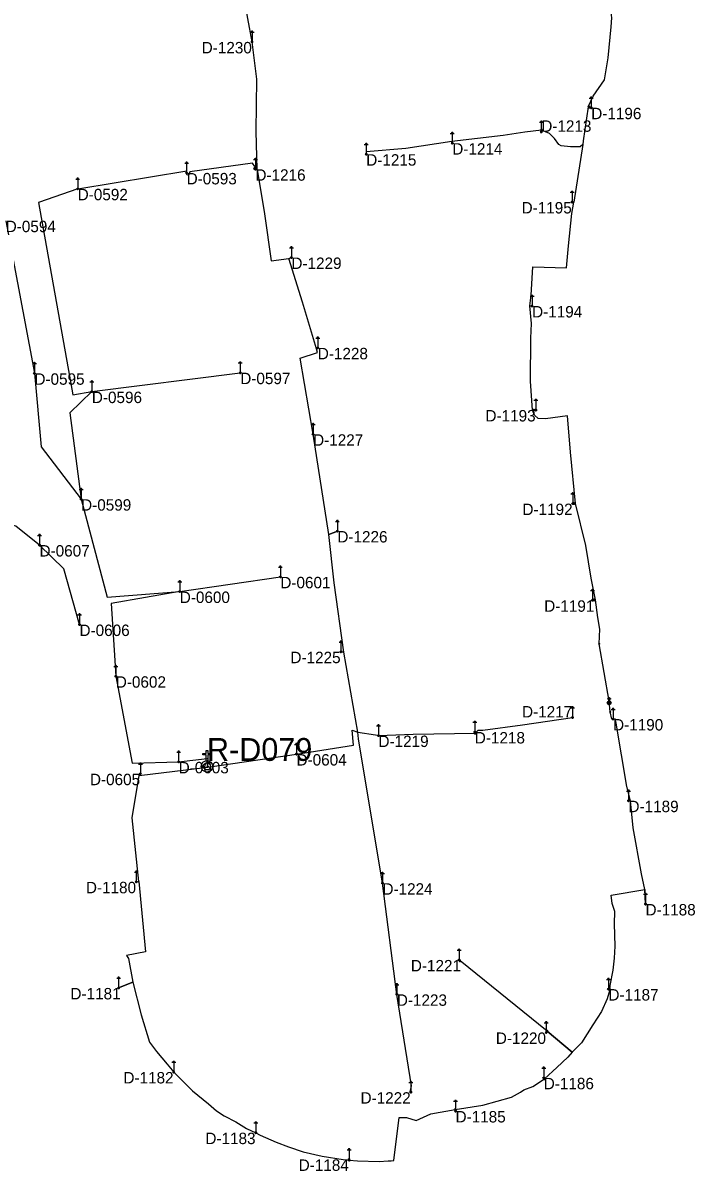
# Model space of a CAD drawing. Extents: x -729889 to -691139, y -995431 to -974354.
# Drawn here: x -725672.6 to -725496.3, y -980156.6 to -979855.1 of the extents above; entities that cross this region are included whole.
import ezdxf

# ---------------------------------------------------------------- set-up
doc = ezdxf.new("R2010")
doc.units = 0
for name, color, linetype in [('Atributy', 7, 'Continuous'), ('Dočasné zaměření bodu', 7, 'Continuous'), ('Kabelové vedení VO', 7, 'Continuous'), ('Skutečně zaměřené kabelové vedení', 7, 'Continuous'), ('Spojka kabelová', 7, 'Continuous'), ('Spínací bod veřejného osvětlení', 7, 'Continuous'), ('Světelný bod na stožáru sadovém', 7, 'Continuous')]:
    doc.layers.add(name, color=color, linetype=linetype)

# ---------------------------------------------------------------- blocks, each defined once
blk = doc.blocks.new('4.02')
at = {"layer": 'Dočasné zaměření bodu'}
blk.add_circle((0, 0), 0.5, dxfattribs=at)
blk = doc.blocks.new('6.571')
at = {"layer": 'Světelný bod na stožáru sadovém'}
for p, q in [((-0.51, 2.54), (0.51, 2.54)), ((0, 2.54), (0, 0.2))]:
    blk.add_line(p, q, dxfattribs=at)
for points in [[(0.25, 2.54), (0.25, 2.56), (0.25, 2.58), (0.24, 2.6), (0.24, 2.62), (0.23, 2.64), (0.22, 2.66), (0.21, 2.69), (0.19, 2.7), (0.18, 2.72), (0.16, 2.73), (0.15, 2.75), (0.13, 2.76), (0.11, 2.77), (0.09, 2.78), (0.07, 2.78), (0.05, 2.79), (0.02, 2.79), (0, 2.79), (-0.02, 2.79), (-0.05, 2.79), (-0.07, 2.78), (-0.09, 2.78), (-0.11, 2.77), (-0.13, 2.76), (-0.15, 2.75), (-0.16, 2.73), (-0.18, 2.72), (-0.19, 2.7), (-0.21, 2.69), (-0.22, 2.66), (-0.23, 2.64), (-0.24, 2.62), (-0.24, 2.6), (-0.25, 2.58), (-0.25, 2.56), (-0.25, 2.54)], [(-0.2, 0), (-0.17, -0.1), (-0.08, -0.18), (0.04, -0.19), (0.13, -0.14), (0.19, -0.05), (0.18, 0.07), (0.12, 0.15), (0.02, 0.19), (-0.09, 0.17), (-0.17, 0.09), (-0.18, -0.01), (-0.15, -0.1), (-0.06, -0.17), (0.04, -0.17), (0.12, -0.12), (0.17, -0.03), (0.16, 0.08), (0.1, 0.14), (0.01, 0.17), (-0.09, 0.14), (-0.15, 0.07), (-0.16, -0.01), (-0.12, -0.1), (-0.04, -0.15), (0.04, -0.15), (0.12, -0.1), (0.15, -0.01), (0.14, 0.07), (0.08, 0.13), (-0.01, 0.15), (-0.09, 0.12), (-0.13, 0.06), (-0.14, -0.02), (-0.1, -0.1), (-0.03, -0.13), (0.04, -0.13), (0.11, -0.08), (0.13, 0), (0.12, 0.07), (0.06, 0.12), (-0.02, 0.13), (-0.08, 0.1), (-0.12, 0.05), (-0.12, -0.03), (-0.08, -0.09), (-0.02, -0.11), (0.05, -0.11), (0.1, -0.06), (0.11, 0.01), (0.1, 0.06), (0.05, 0.11), (-0.02, 0.11), (-0.07, 0.09), (-0.1, 0.04), (-0.1, -0.03), (-0.06, -0.08), (-0.02, -0.1), (0.05, -0.08), (0.09, -0.04), (0.1, 0.01), (0.08, 0.06), (0.03, 0.09), (-0.02, 0.09), (-0.06, 0.07), (-0.08, 0.02), (-0.08, -0.03), (-0.05, -0.06), (-0.01, -0.08), (0.04, -0.06), (0.07, -0.03), (0.07, 0.01), (0.06, 0.05), (0.02, 0.07), (-0.02, 0.07), (-0.05, 0.05), (-0.07, 0.02), (-0.06, -0.03), (-0.04, -0.05), (0, -0.06), (0.04, -0.04), (0.05, -0.02), (0.06, 0.01), (0.04, 0.04), (0.01, 0.05), (-0.02, 0.05), (-0.04, 0.04), (-0.05, 0.01), (-0.04, -0.02), (-0.02, -0.03), (0.01, -0.04), (0.03, -0.03), (0.04, -0.01), (0.04, 0.01), (0.02, 0.03), (0.01, 0.04), (-0.01, 0.03), (-0.02, 0.02), (-0.03, 0.01), (-0.02, -0.01), (-0.01, -0.02)], [(-0.01, -0.02), (0.01, -0.02), (0.01, -0.01), (0.02, 0), (0.02, 0.01), (0.01, 0.02), (0, 0.02), (-0.01, 0.01), (-0.01, 0.01), (-0.01, 0.01)]]:
    blk.add_lwpolyline(points, dxfattribs=at)
blk.add_circle((0, 0), 0.203, dxfattribs=at)
blk = doc.blocks.new('4.0200_BB')
at = {"layer": 'Spojka kabelová'}
blk.add_lwpolyline([(-0.022, 0.006), (-0.022, 0.17), (-0.104, 0.17), (-0.104, 0.208), (-0.022, 0.208), (-0.022, 0.283), (0.023, 0.283), (0.023, 0.208), (0.106, 0.208), (0.106, 0.17), (0.023, 0.17), (0.023, 0.006)], close=True, dxfattribs=at)
for radius in [0.15, 0.0945]:
    blk.add_circle((0, -0.133), radius, dxfattribs=at)
blk = doc.blocks.new('6.06')
at = {"layer": 'Spínací bod veřejného osvětlení'}
blk.add_lwpolyline([(-0.22, 0.06), (-0.22, 1.7), (-1.04, 1.7), (-1.04, 2.08), (-0.22, 2.08), (-0.22, 2.83), (0.23, 2.83), (0.23, 2.08), (1.06, 2.08), (1.06, 1.7), (0.23, 1.7), (0.23, 0.06)], close=True, dxfattribs=at)
for radius in [1.5, 0.945]:
    blk.add_circle((0, -1.33), radius, dxfattribs=at)

msp = doc.modelspace()

# ---------------------------------------------------------------- linework, layer by layer
at = {"layer": 'Kabelové vedení VO'}
for p, q in [((-725658.25, -979898.67), (-725629.64, -979893.98)), ((-725677.14, -979907.05), (-725669.6, -979947.12)), ((-725654.53, -979951.93), (-725615.59, -979946.96)), ((-725631.46, -980004.43), (-725605.07, -980000.56)), ((-725631.76, -980049.16), (-725624.24, -980048.3))]:
    msp.add_line(p, q, dxfattribs=at)
for points in [[(-725658.25, -979898.67), (-725668.52, -979902.23), (-725659.52, -979952.77), (-725654.53, -979951.93)], [(-725669.6, -979947.12), (-725667.8, -979966.39), (-725657.35, -979980.18)], [(-725654.53, -979951.93), (-725660.32, -979957.53), (-725657.35, -979980.18)], [(-725668.26, -979992.23), (-725674.44, -979987.26), (-725694.25, -979982.81)], [(-725657.35, -979980.18), (-725650.53, -980005.95), (-725631.46, -980004.43)], [(-725657.77, -980013.1), (-725661.87, -979998.51), (-725668.26, -979992.23)], [(-725631.46, -980004.43), (-725649.47, -980007.54), (-725648.25, -980026.67)], [(-725648.25, -980026.67), (-725643.98, -980049.47), (-725631.76, -980049.16)]]:
    msp.add_lwpolyline(points, dxfattribs=at)
at = {"layer": 'Skutečně zaměřené kabelové vedení'}
msp.add_line((-725574.51, -980110.21), (-725578.28, -980081.02), dxfattribs=at)
for points in [[(-725612.49, -979860.1), (-725614.76, -979847.76), (-725617.91, -979831.83)], [(-725523.5, -979877.39), (-725523.99, -979877.23), (-725524.33, -979877.19), (-725523.01, -979874.31), (-725520, -979870.07), (-725519.49, -979866.91), (-725519.03, -979864.31), (-725518.27, -979856.14), (-725518.13, -979853.82), (-725518.26, -979852.37), (-725518.71, -979850.8), (-725524.61, -979851.09), (-725529.17, -979851), (-725528.77, -979851.24), (-725528.37, -979851.22), (-725528.05, -979851.3)], [(-725611.61, -979893.54), (-725611.14, -979893.6), (-725611.44, -979883.55), (-725611.27, -979869.9), (-725612.49, -979860.1)], [(-725523.5, -979877.39), (-725523.99, -979877.23), (-725524.33, -979877.19), (-725525.63, -979886.05), (-725525.72, -979887.02), (-725526.37, -979887.62), (-725528.98, -979887.66), (-725531.37, -979887.35), (-725531.97, -979887.02), (-725533.12, -979885.46), (-725534.41, -979884.18), (-725536.54, -979883.24), (-725536.6, -979883.75)], [(-725523.5, -979877.39), (-725523.99, -979877.23), (-725524.33, -979877.19), (-725525.63, -979886.05), (-725525.72, -979887.02), (-725528.06, -979902.2), (-725528.52, -979902.14)], [(-725536.6, -979883.75), (-725536.54, -979883.24), (-725540.96, -979883.8), (-725546.6, -979884.65), (-725560.04, -979886.21), (-725559.96, -979886.68)], [(-725559.96, -979886.68), (-725560.04, -979886.21), (-725572.14, -979888.08), (-725582.56, -979888.99), (-725582.54, -979889.58)], [(-725611.61, -979893.54), (-725612.05, -979893.48), (-725611.76, -979892.86), (-725612.41, -979891.97), (-725628.82, -979894.25), (-725629.11, -979894.98), (-725629.52, -979895.08), (-725629.66, -979894.5)], [(-725611.61, -979893.54), (-725611.43, -979893.61), (-725611.14, -979893.6), (-725609.21, -979905.22), (-725607.45, -979917.56), (-725602.82, -979917), (-725602.17, -979916.71)], [(-725539.02, -979929.45), (-725539.64, -979929.44), (-725539.23, -979926.59), (-725538.86, -979919.15), (-725530.03, -979919.45), (-725529.43, -979913.65), (-725528.6, -979905.19), (-725528.06, -979902.2), (-725528.52, -979902.14)], [(-725595.25, -979940.43), (-725595.6, -979940.67), (-725599.3, -979928.42), (-725602.82, -979917), (-725602.17, -979916.71)], [(-725538.02, -979956.76), (-725538.55, -979956.78), (-725538.91, -979956.84), (-725539.45, -979949.18), (-725539.39, -979937.91), (-725539.15, -979934.05), (-725539.64, -979929.44), (-725539.02, -979929.45)], [(-725596.48, -979963.13), (-725599.83, -979943.11), (-725595.29, -979941.7), (-725595.6, -979940.67), (-725595.25, -979940.43)], [(-725528.35, -979981.34), (-725528.05, -979981.32), (-725527.66, -979981.33), (-725528.96, -979967.81), (-725529.69, -979958.31), (-725535.47, -979959.07), (-725537.46, -979958.96), (-725538.4, -979958.14), (-725538.91, -979956.84), (-725538.55, -979956.78), (-725538.02, -979956.76)], [(-725590.11, -979988.54), (-725592.37, -979989.44), (-725596.48, -979963.13)], [(-725523.19, -980006.73), (-725522.77, -980006.65), (-725522.41, -980006.63), (-725523.54, -980000.92), (-725524.96, -979992.38), (-725527.66, -979981.33), (-725528.05, -979981.32), (-725528.35, -979981.34)], [(-725589.17, -980020.23), (-725588.39, -980020.31), (-725590.91, -980002.18), (-725592.37, -979989.44), (-725590.11, -979988.54)], [(-725517.77, -980037.91), (-725518.12, -980037.95), (-725518.55, -980036.03), (-725518.81, -980033.23), (-725521.44, -980018.14), (-725521.22, -980014.3), (-725521.75, -980011.25), (-725522.41, -980006.63), (-725522.77, -980006.65), (-725523.19, -980006.73)], [(-725578.28, -980081.02), (-725584.54, -980043.15), (-725584.7, -980041.36), (-725588.39, -980020.31), (-725589.17, -980020.23)], [(-725553.96, -980041.63), (-725553.2, -980040.87), (-725551.94, -980040.84), (-725541.51, -980039.42), (-725528.42, -980037.5)], [(-725513.73, -980059.36), (-725513.24, -980059.36), (-725514.17, -980055.65), (-725517, -980039), (-725517.19, -980037.87), (-725517.77, -980037.91)], [(-725624.29, -980049.18), (-725624.1, -980050.54), (-725600.83, -980047.11), (-725585.92, -980044.78), (-725586.19, -980040.82), (-725584.7, -980041.36), (-725580.11, -980042.09), (-725579.33, -980042.25)], [(-725579.33, -980042.25), (-725570.25, -980041.86), (-725553.96, -980041.63)], [(-725641.78, -980052.27), (-725642.09, -980052.77), (-725624.1, -980050.54), (-725624.29, -980049.18)], [(-725642.87, -980080.65), (-725642.18, -980080.55), (-725643.95, -980063.83), (-725642.09, -980052.77), (-725641.78, -980052.27)], [(-725509.25, -980086.48), (-725509.4, -980082.69), (-725510.27, -980078.53), (-725512.48, -980066.45), (-725513.24, -980059.36), (-725513.73, -980059.36)], [(-725642.87, -980080.65), (-725642.18, -980080.55), (-725640.44, -980099.06), (-725645.42, -980100.04), (-725644.92, -980100.78), (-725643.79, -980107.02), (-725647.5, -980108.52)], [(-725518.99, -980108.82), (-725518.61, -980108.99), (-725518.52, -980107.92), (-725517.77, -980103.87), (-725517.39, -980100.73), (-725517.24, -980097.53), (-725517.43, -980091.73), (-725517.35, -980088.46), (-725517.99, -980086.33), (-725518.31, -980084.18), (-725509.4, -980082.69), (-725509.25, -980086.48)], [(-725535.31, -980120.21), (-725535.08, -980119.86), (-725557.91, -980101.42), (-725558.18, -980101.17)], [(-725647.5, -980108.52), (-725643.79, -980107.02), (-725641.62, -980115.55), (-725639.37, -980122.75), (-725637.59, -980125.24), (-725634.78, -980128.57), (-725633.05, -980130.6)], [(-725518.99, -980108.82), (-725518.61, -980108.99), (-725519.32, -980111.42), (-725520.82, -980114.71), (-725523.1, -980118.23), (-725526.06, -980122.95), (-725528.53, -980125.42), (-725535.08, -980119.86), (-725535.31, -980120.21)], [(-725570.83, -980135.89), (-725570.88, -980135.58), (-725570.67, -980134.24), (-725574.51, -980110.21)], [(-725535.31, -980120.21), (-725535.08, -980119.86), (-725528.53, -980125.42), (-725529.67, -980126.69), (-725532.51, -980129.44), (-725535.8, -980132.41), (-725535.96, -980132.12)], [(-725633.05, -980130.6), (-725630.68, -980133.02), (-725628.16, -980135.51), (-725623.91, -980138.92), (-725621.85, -980140.77), (-725619.83, -980142.15), (-725616.78, -980143.67), (-725613.92, -980145.43), (-725611.51, -980146.53)], [(-725559.1, -980140.84), (-725559.22, -980140.47), (-725551.91, -980139.33), (-725544.46, -980137.21), (-725542.05, -980135.91), (-725541.18, -980135.31), (-725538.83, -980134.39), (-725535.8, -980132.41), (-725535.96, -980132.12)], [(-725587.04, -980153.55), (-725587.04, -980153.73), (-725584.84, -980153.93), (-725579.14, -980154.06), (-725576.77, -980153.94), (-725576, -980153.93), (-725575.31, -980153.8), (-725573.87, -980142.53), (-725571.96, -980142.52), (-725569.44, -980143.3), (-725565.58, -980141.54), (-725559.22, -980140.47), (-725559.1, -980140.84)], [(-725611.51, -980146.53), (-725610.33, -980147.16), (-725606.19, -980149.03), (-725602.94, -980150.29), (-725599.08, -980151.52), (-725594.1, -980152.66), (-725588.62, -980153.58), (-725587.04, -980153.73), (-725587.04, -980153.55)]]:
    msp.add_lwpolyline(points, dxfattribs=at)

# ---------------------------------------------------------------- block references
at = {"layer": 'Dočasné zaměření bodu', "xscale": 0.30000001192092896, "yscale": 0.30000001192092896}
for p in [(-725521.44, -980018.14), (-725518.55, -980036.03)]:
    msp.add_blockref('4.02', p, dxfattribs=at)
at = {"layer": 'Spojka kabelová'}
for p in [(-725523.99, -979877.23), (-725536.54, -979883.24), (-725538.55, -979956.78), (-725528.05, -979981.32), (-725522.77, -980006.65), (-725553.96, -980041.63), (-725600.83, -980047.11), (-725557.91, -980101.42), (-725518.61, -980108.99), (-725535.08, -980119.86), (-725535.8, -980132.41), (-725570.88, -980135.58), (-725559.22, -980140.47), (-725587.04, -980153.73)]:
    msp.add_blockref('4.0200_BB', p, dxfattribs=at)
at = {"layer": 'Spojka kabelová', "xscale": 3.3333332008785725, "yscale": 3.3333332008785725}
msp.add_blockref('4.0200_BB', (-725518.81, -980033.23), dxfattribs=at)
at = {"layer": 'Spínací bod veřejného osvětlení'}
msp.add_blockref('6.06', (-725624.33, -980049.01), dxfattribs=at)
at = {"layer": 'Světelný bod na stožáru sadovém', "xscale": 1.0016949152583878, "yscale": 1.0016949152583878}
for p in [(-725612.49, -979860.1), (-725523.5, -979877.39), (-725536.6, -979883.75), (-725559.96, -979886.68), (-725582.54, -979889.58), (-725629.66, -979894.5), (-725611.61, -979893.54), (-725658.25, -979898.67), (-725528.52, -979902.14), (-725602.17, -979916.71), (-725539.02, -979929.45), (-725595.25, -979940.43), (-725669.6, -979947.12), (-725615.59, -979946.96), (-725654.53, -979951.93), (-725538.02, -979956.76), (-725596.48, -979963.13), (-725657.35, -979980.18), (-725528.35, -979981.34), (-725590.11, -979988.54), (-725668.26, -979992.23), (-725605.07, -980000.56), (-725631.46, -980004.43), (-725523.19, -980006.73), (-725657.77, -980013.1), (-725589.17, -980020.23), (-725648.25, -980026.67), (-725528.42, -980037.5), (-725517.77, -980037.91), (-725579.33, -980042.25), (-725554.05, -980041.32), (-725600.83, -980047.11), (-725631.76, -980049.16), (-725641.78, -980052.27), (-725513.73, -980059.36), (-725642.87, -980080.65), (-725578.28, -980081.02), (-725509.25, -980086.48), (-725558.18, -980101.17), (-725647.5, -980108.52), (-725518.99, -980108.82), (-725574.51, -980110.21), (-725535.31, -980120.21), (-725633.05, -980130.6), (-725535.96, -980132.12), (-725570.83, -980135.89), (-725559.1, -980140.84), (-725611.51, -980146.53), (-725587.04, -980153.55)]:
    msp.add_blockref('6.571', p, dxfattribs=at)

# ---------------------------------------------------------------- texts
at = {"layer": 'Atributy'}
for s, height, p in [('D-1230', 3, (-725625.71, -979863.11)), ('D-1196', 3, (-725523.5, -979880.4)), ('D-1213', 3, (-725536.6, -979883.7)), ('D-1214', 3, (-725559.96, -979889.69)), ('D-1215', 3, (-725582.54, -979892.59)), ('D-0593', 3, (-725629.66, -979897.51)), ('D-1216', 3, (-725611.61, -979896.55)), ('D-0592', 3, (-725658.25, -979901.68)), ('D-1195', 3, (-725541.77, -979905.15)), ('D-0594', 3, (-725677.14, -979910.06)), ('D-1229', 3, (-725602.17, -979919.72)), ('D-1194', 3, (-725539.02, -979932.46)), ('D-1228', 3, (-725595.25, -979943.44)), ('D-0595', 3, (-725669.6, -979950.13)), ('D-0597', 3, (-725615.59, -979949.97)), ('D-0596', 3, (-725654.53, -979954.94)), ('D-1193', 3, (-725551.25, -979959.77)), ('D-1227', 3, (-725596.48, -979966.14)), ('D-0599', 3, (-725657.35, -979983.19)), ('D-1192', 3, (-725541.55, -979984.35)), ('D-1226', 3, (-725590.11, -979991.55)), ('D-0607', 3, (-725668.26, -979995.24)), ('D-0601', 3, (-725605.07, -980003.57)), ('D-0600', 3, (-725631.46, -980007.44)), ('D-1191', 3, (-725535.84, -980009.74)), ('D-0606', 3, (-725657.77, -980016.11)), ('D-1225', 3, (-725602.42, -980023.24)), ('D-0602', 3, (-725648.25, -980029.68)), ('D-1217', 3, (-725541.65, -980037.5)), ('D-1190', 3, (-725517.77, -980040.92)), ('R-D079', 6, (-725624.33, -980048.9)), ('D-1219', 3, (-725579.33, -980045.26)), ('D-1218', 3, (-725554.05, -980044.33)), ('D-0603', 3, (-725631.76, -980052.17)), ('D-0604', 3, (-725600.83, -980050.12)), ('D-0605', 3, (-725655.03, -980055.28)), ('D-1189', 3, (-725513.73, -980062.37)), ('D-1180', 3, (-725656.09, -980083.66)), ('D-1224', 3, (-725578.28, -980084.03)), ('D-1188', 3, (-725509.25, -980089.49)), ('D-1221', 3, (-725570.83, -980104.18)), ('D-1181', 3, (-725660.15, -980111.53)), ('D-1187', 3, (-725518.99, -980111.83)), ('D-1223', 3, (-725574.51, -980113.22)), ('D-1220', 3, (-725548.53, -980123.22)), ('D-1182', 3, (-725646.25, -980133.61)), ('D-1186', 3, (-725535.96, -980135.13)), ('D-1222', 3, (-725584.03, -980138.9)), ('D-1185', 3, (-725559.1, -980143.85)), ('D-1183', 3, (-725624.74, -980149.54)), ('D-1184', 3, (-725600.26, -980156.56))]:
    msp.add_text(s, height=height, dxfattribs=at).set_placement(p)

doc.saveas('drawing.dxf')
